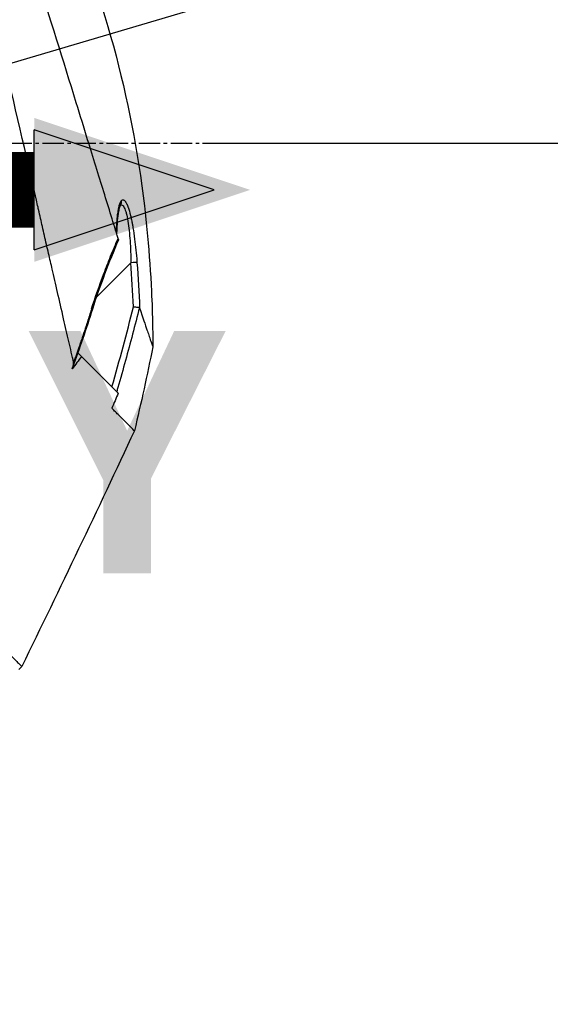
# Model space of a CAD drawing. Header units: millimetres. Extents: x 0 to 4378, y 0 to 2376.
# Tile 460 of 656: x 1653 to 1695, y 1690 to 1768. Entities that reach past the tile are written whole.
import ezdxf

# ---------------------------------------------------------------- set-up
doc = ezdxf.new("R2010")
doc.units = ezdxf.units.MM
doc.header["$LTSCALE"] = 0.2
doc.linetypes.add('CENTER2', pattern=[1.125, 0.75, -0.125, 0.125, -0.125])
doc.layers.add('02_Center Line', color=1, linetype='CENTER2')
doc.layers.add('07_Special Line2', color=76, linetype='Continuous')
doc.styles.add('Rainbow-4.0 Style', font='malgunsl.ttf')
doc.styles.add('Rainbow-5.0 Style', font='malgunsl.ttf')
doc.dimstyles.new('Rainbow-4.0 Style', dxfattribs={"dimtxt": 3.5, "dimasz": 2.5, "dimexe": 1, "dimexo": 1, "dimgap": 1, "dimtad": 1, "dimdsep": 46, "dimtxsty": 'Rainbow-4.0 Style', "dimcen": 0, "dimclrd": 251, "dimclre": 251, "dimclrt": 7, "dimazin": 3, "dimtp": 0.1, "dimtm": 0.1, "dimtfac": 0.61, "dimtmove": 0, "dimatfit": 3, "dimfxl": 1, "dimlwd": -1, "dimlwe": -1, "dimarcsym": 1})
doc.dimstyles.new('Rainbow-5.0 Style', dxfattribs={"dimtxt": 4.5, "dimasz": 2.5, "dimexe": 1, "dimexo": 1, "dimgap": 1, "dimtad": 1, "dimdsep": 46, "dimtxsty": 'Rainbow-5.0 Style', "dimcen": 0, "dimclrd": 251, "dimclre": 251, "dimclrt": 7, "dimazin": 3, "dimtp": 0.1, "dimtm": 0.1, "dimtfac": 0.61, "dimtmove": 0, "dimatfit": 3, "dimfxl": 1, "dimlwd": -1, "dimlwe": -1, "dimarcsym": 1})

# ---------------------------------------------------------------- blocks, each defined once
blk = doc.blocks.new('*D123')
at = {"color": 251, "linetype": 'ByBlock', "transparency": 16777216}
for p, q in [((1667.341, 1758.415), (1778.892, 1758.415)), ((1773.892, 1248.515), (1773.892, 1745.915)), ((1585.456, 1236.015), (1778.892, 1236.015))]:
    blk.add_line(p, q, dxfattribs=at)
at = {"color": 251, "transparency": 16777216}
for points in [[(1771.809, 1745.915), (1775.976, 1745.915), (1773.892, 1758.415)], [(1771.809, 1248.515), (1775.976, 1248.515), (1773.892, 1236.015)]]:
    blk.add_solid(points, dxfattribs=at)
at = {"layer": 'Defpoints', "color": 0, "transparency": 16777216}
for p in [(1662.341, 1758.415), (1773.892, 1758.415), (1580.456, 1236.015)]:
    blk.add_point(p, dxfattribs=at)
at = {"color": 7, "transparency": 16777216, "insert": (1759.845, 1497.215), "char_height": 17.5, "attachment_point": 5, "rotation": 90, "style": 'Rainbow-4.0 Style'}
blk.add_mtext('522.4', dxfattribs=at)
blk = doc.blocks.new('*D124')
at = {"color": 251, "linetype": 'ByBlock', "transparency": 16777216}
for p, q in [((1483.192, 1869.115), (1834.854, 1869.115)), ((1829.854, 681.615), (1829.854, 1856.615)), ((1617.144, 669.115), (1834.854, 669.115))]:
    blk.add_line(p, q, dxfattribs=at)
at = {"color": 251, "transparency": 16777216}
for points in [[(1827.77, 1856.615), (1831.937, 1856.615), (1829.854, 1869.115)], [(1827.77, 681.615), (1831.937, 681.615), (1829.854, 669.115)]]:
    blk.add_solid(points, dxfattribs=at)
at = {"layer": 'Defpoints', "color": 0, "transparency": 16777216}
for p in [(1478.192, 1869.115), (1829.854, 1869.115), (1612.144, 669.115)]:
    blk.add_point(p, dxfattribs=at)
at = {"color": 7, "transparency": 16777216, "insert": (1815.753, 1269.115), "char_height": 17.5, "attachment_point": 5, "rotation": 90, "style": 'Rainbow-4.0 Style'}
blk.add_mtext('1200', dxfattribs=at)
blk = doc.blocks.new('*D125')
at = {"color": 251, "linetype": 'ByBlock', "transparency": 16777216}
for p, q in [((1556.641, 1869.115), (1778.892, 1869.115)), ((1773.892, 1770.915), (1773.892, 1856.615)), ((1667.341, 1758.415), (1778.892, 1758.415))]:
    blk.add_line(p, q, dxfattribs=at)
at = {"color": 251, "transparency": 16777216}
for points in [[(1771.809, 1856.615), (1775.976, 1856.615), (1773.892, 1869.115)], [(1771.809, 1770.915), (1775.976, 1770.915), (1773.892, 1758.415)]]:
    blk.add_solid(points, dxfattribs=at)
at = {"layer": 'Defpoints', "color": 0, "transparency": 16777216}
for p in [(1551.641, 1869.115), (1773.892, 1869.115), (1662.341, 1758.415)]:
    blk.add_point(p, dxfattribs=at)
at = {"color": 7, "transparency": 16777216, "insert": (1759.791, 1813.765), "char_height": 17.5, "attachment_point": 5, "rotation": 90, "style": 'Rainbow-4.0 Style'}
blk.add_mtext('110.7', dxfattribs=at)
blk = doc.blocks.new('A$C078f5041')
for p, q in [((48.681, 1253.563), (48.681, 1253.563)), ((48.683, 1253.565), (48.683, 1253.565)), ((46.794, 1246.288), (49.53, 1249.025)), ((46.68, 1246.175), (46.681, 1246.175)), ((45.309, 1241.826), (45.356, 1241.873)), ((45.333, 1241.895), (45.356, 1241.873)), ((45.356, 1241.873), (48.53, 1238.698)), ((48.027, 1237.507), (48.026, 1237.505)), ((48.027, 1237.505), (48.027, 1237.505)), ((40.66, 1216.816), (40.891, 1217.046))]:
    blk.add_line(p, q)
for centre, major_axis, ratio, start_param, end_param in [((48.307, 1253.895), (0.365, -0.341), 0.967774, 0.031812, 0.893155), ((48.299, 1251.483), (-0.252, 0.643), 0.050518, 3.428931, 3.7475), ((49.521, 1249.016), (0.499, 0.036), 0.01713, 0.149453, 1.550999), ((46.012, 1245.506), (0.477, -0.151), 0.023227, 5.74499, 6.283186), ((-160.109, 1254.679), (194.421, 114.353), 0.811755, 5.576631, 5.609274), ((50.035, 1244.763), (0.178, 0.724), 0.124281, 6.09744, 6.308322), ((255.383, 1122.444), (-235.102, -235.108), 0.712887, 4.90627, 4.909978)]:
    blk.add_ellipse(centre, major_axis=major_axis, ratio=ratio, start_param=start_param, end_param=end_param)
for points, knots in [([(-41.555, 1299.49), (-41.555, 1299.49), (-41.496, 1299.431), (-41.262, 1299.197), (-41.087, 1299.022), (-40.705, 1298.64), (-40.529, 1298.463), (-40.062, 1297.996), (-39.755, 1297.689), (-39.215, 1297.15), (-39.007, 1296.942), (-38.536, 1296.471), (-38.27, 1296.205), (-37.247, 1295.182), (-36.408, 1294.343), (-34.273, 1292.208), (-32.919, 1290.854), (-31.089, 1289.024), (-30.697, 1288.632), (-29.443, 1287.378), (-28.558, 1286.493), (-27.182, 1285.117), (-26.706, 1284.641), (-25.726, 1283.661), (-25.222, 1283.157), (-24.183, 1282.118), (-23.649, 1281.584), (-22.55, 1280.486), (-21.986, 1279.921), (-21.127, 1279.062), (-20.836, 1278.771), (-20.25, 1278.185), (-19.955, 1277.89), (-19.293, 1277.228), (-18.925, 1276.86), (-18.18, 1276.115), (-17.801, 1275.737), (-16.654, 1274.59), (-15.88, 1273.815), (-14.696, 1272.631), (-14.29, 1272.226), (-13.469, 1271.405), (-13.054, 1270.989), (-10.944, 1268.88), (-9.233, 1267.168), (-7.034, 1264.97), (-6.555, 1264.49), (-3.631, 1261.566), (-1.784, 1259.72), (-0.374, 1258.309), (-0.156, 1258.092), (0.174, 1257.762), (0.284, 1257.652), (0.558, 1257.378), (0.718, 1257.218), (0.953, 1256.982), (1.029, 1256.907), (1.258, 1256.677), (1.393, 1256.543), (1.643, 1256.293), (1.746, 1256.19), (1.947, 1255.989), (2.039, 1255.897), (2.346, 1255.59), (2.563, 1255.373), (3.62, 1254.316), (4.456, 1253.48), (5.698, 1252.238), (6.104, 1251.832), (6.908, 1251.028), (7.306, 1250.63), (8.479, 1249.457), (9.254, 1248.682), (10.768, 1247.168), (11.509, 1246.427), (12.601, 1245.335), (12.955, 1244.982), (13.655, 1244.282), (14.001, 1243.935), (15.024, 1242.912), (15.697, 1242.239), (16.686, 1241.25), (17.004, 1240.932), (17.944, 1239.992), (18.563, 1239.374), (19.471, 1238.466), (19.764, 1238.172), (20.195, 1237.742), (20.334, 1237.602), (21.048, 1236.888), (21.618, 1236.319), (22.317, 1235.619), (22.453, 1235.484), (22.763, 1235.173), (22.937, 1234.999), (23.18, 1234.756), (23.25, 1234.686), (23.42, 1234.517), (23.522, 1234.414), (24.127, 1233.81), (24.624, 1233.312), (25.351, 1232.586), (25.595, 1232.341), (25.964, 1231.972), (26.091, 1231.845), (26.351, 1231.586), (26.483, 1231.453), (26.842, 1231.094), (27.067, 1230.87), (27.433, 1230.504), (27.575, 1230.362), (27.833, 1230.104), (27.95, 1229.986), (28.145, 1229.791), (28.223, 1229.713), (28.447, 1229.489), (28.592, 1229.344), (28.948, 1228.989), (29.157, 1228.779), (29.568, 1228.369), (29.77, 1228.167), (30.162, 1227.775), (30.352, 1227.585), (30.707, 1227.23), (30.872, 1227.065), (31.124, 1226.812), (31.213, 1226.724), (31.473, 1226.464), (31.644, 1226.292), (31.894, 1226.043), (31.972, 1225.964), (32.176, 1225.761), (32.3, 1225.636), (32.578, 1225.359), (32.73, 1225.207), (33.028, 1224.909), (33.173, 1224.763), (33.456, 1224.48), (33.594, 1224.343), (33.997, 1223.94), (34.257, 1223.679), (34.992, 1222.944), (35.453, 1222.484), (36.658, 1221.278), (37.358, 1220.579), (38.206, 1219.731), (38.425, 1219.512), (38.813, 1219.124), (38.985, 1218.952), (39.287, 1218.65), (39.42, 1218.516), (39.655, 1218.282), (39.759, 1218.178), (40.026, 1217.911), (40.176, 1217.761), (40.402, 1217.535), (40.487, 1217.449), (40.671, 1217.266), (40.754, 1217.183), (40.837, 1217.1), (40.857, 1217.08), (40.885, 1217.052), (40.891, 1217.046), (40.891, 1217.046)], [-12.12683, -12.12683, -12.12683, -12.12683, -11.929155, -11.929155, -11.731142, -11.731142, -11.599108, -11.599108, -11.423504, -11.423504, -11.323203, -11.323203, -11.208746, -11.208746, -10.903559, -10.903559, -10.49681, -10.49681, -10.388234, -10.388234, -10.154863, -10.154863, -10.033963, -10.033963, -9.908546, -9.908546, -9.778492, -9.778492, -9.643694, -9.643694, -9.574994, -9.574994, -9.505925, -9.505925, -9.420491, -9.420491, -9.33343, -9.33343, -9.156755, -9.156755, -9.064945, -9.064945, -8.971626, -8.971626, -8.591834, -8.591834, -8.486072, -8.486072, -7.947871, -7.947871, -7.849464, -7.849464, -7.799156, -7.799156, -7.725216, -7.725216, -7.691028, -7.691028, -7.623996, -7.623996, -7.576077, -7.576077, -7.534454, -7.534454, -7.437649, -7.437649, -7.069154, -7.069154, -6.889697, -6.889697, -6.7135, -6.7135, -6.369354, -6.369354, -6.037716, -6.037716, -5.878371, -5.878371, -5.721439, -5.721439, -5.41411, -5.41411, -5.267307, -5.267307, -4.979651, -4.979651, -4.841656, -4.841656, -4.776165, -4.776165, -4.506382, -4.506382, -4.441344, -4.441344, -4.357044, -4.357044, -4.323655, -4.323655, -4.275506, -4.275506, -4.046926, -4.046926, -3.93135, -3.93135, -3.870595, -3.870595, -3.806578, -3.806578, -3.697345, -3.697345, -3.62817, -3.62817, -3.570669, -3.570669, -3.532087, -3.532087, -3.459788, -3.459788, -3.354278, -3.354278, -3.250772, -3.250772, -3.151679, -3.151679, -3.064305, -3.064305, -3.017007, -3.017007, -2.923431, -2.923431, -2.879873, -2.879873, -2.809551, -2.809551, -2.722407, -2.722407, -2.637561, -2.637561, -2.555786, -2.555786, -2.396229, -2.396229, -2.097254, -2.097254, -1.573532, -1.573532, -1.377037, -1.377037, -1.205237, -1.205237, -1.055164, -1.055164, -0.923686, -0.923686, -0.693568, -0.693568, -0.520921, -0.520921, -0.262062, -0.262062, -0.132423, -0.132423, 0, 0, 0, 0]), ([(44.996, 1241.129), (44.873, 1241.673), (44.755, 1242.201), (44.491, 1243.363), (44.348, 1243.969), (43.865, 1246.048), (43.573, 1247.389), (43.214, 1248.913), (43.112, 1249.334), (42.9, 1250.248), (42.795, 1250.723), (42.639, 1251.419), (42.583, 1251.666), (42.435, 1252.31), (42.33, 1252.761), (42.207, 1253.303), (42.193, 1253.362), (42.136, 1253.612), (42.093, 1253.804), (41.84, 1254.909), (41.628, 1255.834), (40.596, 1260.331), (39.563, 1264.809), (38.372, 1270.057), (38.343, 1270.181), (38.255, 1270.574), (38.196, 1270.832), (37.911, 1272.082), (37.675, 1273.092), (37.213, 1275.1), (36.987, 1276.086), (36.56, 1277.951), (36.357, 1278.83), (35.728, 1281.57), (35.321, 1283.359), (34.842, 1285.449), (34.747, 1285.863), (34.607, 1286.471), (34.562, 1286.672), (34.471, 1287.068), (34.425, 1287.266), (34.338, 1287.647), (34.296, 1287.83), (34.214, 1288.189), (34.174, 1288.364), (33.98, 1289.207), (33.833, 1289.853), (33.568, 1291.008), (33.45, 1291.525), (33.238, 1292.448), (33.143, 1292.862), (32.736, 1294.639), (32.473, 1295.781), (32.176, 1297.092), (32.094, 1297.46), (31.958, 1298.051), (31.903, 1298.278), (31.87, 1298.418)], [0.000202, 0.000202, 0.000202, 0.000202, 0.229071, 0.229071, 0.451055, 0.451055, 0.976928, 0.976928, 1.158323, 1.158323, 1.370376, 1.370376, 1.478744, 1.478744, 1.660636, 1.660636, 1.682878, 1.682878, 1.754881, 1.754881, 2.095999, 2.095999, 3.391402, 3.391402, 3.425371, 3.425371, 3.489795, 3.489795, 3.728653, 3.728653, 3.965316, 3.965316, 4.183283, 4.183283, 4.657702, 4.657702, 4.777295, 4.777295, 4.836881, 4.836881, 4.896376, 4.896376, 4.952913, 4.952913, 5.007544, 5.007544, 5.220073, 5.220073, 5.406505, 5.406505, 5.569953, 5.569953, 6.143852, 6.143852, 6.434427, 6.434427, 6.72683, 6.72683, 6.72683, 6.72683]), ([(48.524, 1250.962), (48.348, 1251.532), (48.164, 1252.129), (47.783, 1253.36), (47.586, 1253.996), (46.979, 1255.961), (46.551, 1257.345), (45.814, 1259.734), (45.511, 1260.713), (44.186, 1265.006), (43.121, 1268.459), (41.768, 1272.665), (41.505, 1273.482), (40.97, 1275.151), (40.699, 1275.999), (40.301, 1277.245), (40.17, 1277.655), (39.782, 1278.871), (39.529, 1279.667), (39.032, 1281.231), (38.788, 1281.997), (38.319, 1283.478), (38.094, 1284.19), (37.767, 1285.226), (37.661, 1285.561), (37.507, 1286.051), (37.456, 1286.211), (37.355, 1286.533), (37.305, 1286.691), (37.063, 1287.462), (36.88, 1288.045), (36.552, 1289.097), (36.406, 1289.564), (36.026, 1290.787), (35.808, 1291.496), (35.469, 1292.605), (35.338, 1293.037), (35.135, 1293.716), (35.057, 1293.981), (34.883, 1294.577), (34.798, 1294.876), (34.699, 1295.233), (34.671, 1295.336), (34.624, 1295.512), (34.605, 1295.584), (34.591, 1295.64)], [0.00002, 0.00002, 0.00002, 0.00002, 0.243777, 0.243777, 0.48798, 0.48798, 0.976777, 0.976777, 1.303038, 1.303038, 2.382704, 2.382704, 2.644531, 2.644531, 2.920325, 2.920325, 3.055737, 3.055737, 3.32651, 3.32651, 3.599271, 3.599271, 3.868476, 3.868476, 4.001861, 4.001861, 4.068427, 4.068427, 4.135561, 4.135561, 4.396184, 4.396184, 4.623382, 4.623382, 5.021949, 5.021949, 5.320939, 5.320939, 5.545577, 5.545577, 5.882871, 5.882871, 6.051321, 6.051321, 6.219809, 6.219809, 6.219809, 6.219809]), ([(44.77, 1276.102), (48.056, 1268.193), (50.064, 1259.667), (50.989, 1249.684), (51.09, 1248.226), (51.204, 1245.829), (51.235, 1244.892), (51.263, 1243.428), (51.27, 1242.877), (51.272, 1242.375)], [0, 0, 0, 0, 2.569332, 2.569332, 3.007712, 3.007712, 3.288956, 3.288956, 3.446993, 3.446993, 3.446993, 3.446993]), ([(48.387, 1251.407), (48.388, 1251.459), (48.39, 1251.51), (48.392, 1251.561), (48.395, 1251.662), (48.399, 1251.76), (48.404, 1251.855), (48.408, 1251.927), (48.412, 1251.998), (48.416, 1252.067), (48.422, 1252.161), (48.428, 1252.252), (48.435, 1252.339), (48.437, 1252.366), (48.439, 1252.392), (48.442, 1252.418), (48.446, 1252.474), (48.451, 1252.528), (48.456, 1252.581), (48.458, 1252.594), (48.459, 1252.605), (48.46, 1252.615), (48.461, 1252.626), (48.462, 1252.637), (48.463, 1252.648), (48.464, 1252.658), (48.465, 1252.669), (48.467, 1252.681), (48.468, 1252.692), (48.469, 1252.704), (48.471, 1252.717), (48.471, 1252.723), (48.472, 1252.73), (48.473, 1252.736), (48.481, 1252.805), (48.489, 1252.872), (48.497, 1252.935), (48.507, 1253.009), (48.518, 1253.08), (48.529, 1253.146), (48.532, 1253.167), (48.535, 1253.186), (48.539, 1253.204), (48.542, 1253.223), (48.545, 1253.241), (48.548, 1253.258), (48.552, 1253.276), (48.555, 1253.293), (48.558, 1253.311), (48.562, 1253.327), (48.565, 1253.344), (48.569, 1253.36), (48.572, 1253.377), (48.575, 1253.393), (48.579, 1253.41), (48.583, 1253.426), (48.586, 1253.443), (48.591, 1253.46), (48.592, 1253.465), (48.593, 1253.471), (48.595, 1253.477), (48.608, 1253.534), (48.623, 1253.586), (48.637, 1253.634), (48.653, 1253.685), (48.669, 1253.731), (48.686, 1253.772), (48.704, 1253.816), (48.722, 1253.853), (48.741, 1253.885), (48.758, 1253.914), (48.776, 1253.937), (48.793, 1253.956)], [0.041256, 0.041256, 0.041256, 0.041256, 0.0873704, 0.0873704, 0.0873704, 0.179587, 0.179587, 0.179587, 0.25, 0.25, 0.25, 0.3457801, 0.3457801, 0.3457801, 0.375, 0.375, 0.375, 0.4375, 0.4375, 0.4375, 0.4522757, 0.4522757, 0.4522757, 0.4674553, 0.4674553, 0.4674553, 0.4817601, 0.4817601, 0.4817601, 0.494357, 0.494357, 0.494357, 0.5, 0.5, 0.5, 0.5575644, 0.5575644, 0.5575644, 0.625, 0.625, 0.625, 0.6455566, 0.6455566, 0.6455566, 0.6664096, 0.6664096, 0.6664096, 0.6873072, 0.6873072, 0.6873072, 0.7071215, 0.7071215, 0.7071215, 0.7261785, 0.7261785, 0.7261785, 0.744047, 0.744047, 0.744047, 0.75, 0.75, 0.75, 0.8083601, 0.8083601, 0.8083601, 0.8715104, 0.8715104, 0.8715104, 0.939154, 0.939154, 0.939154, 1, 1, 1, 1]), ([(48.685, 1253.569), (48.685, 1253.569), (48.68, 1253.561), (48.661, 1253.52), (48.643, 1253.474), (48.6, 1253.329), (48.574, 1253.215), (48.513, 1252.877), (48.482, 1252.627), (48.431, 1252.049), (48.413, 1251.713), (48.402, 1251.358)], [0.0239116, 0.0239116, 0.0239116, 0.0239116, 0.0520868, 0.0520868, 0.0991049, 0.0991049, 0.1707357, 0.1707357, 0.2833087, 0.2833087, 0.4069787, 0.4069787, 0.4069787, 0.4069787]), ([(48.681, 1253.562), (48.733, 1253.612), (48.785, 1253.624), (48.867, 1253.586), (48.896, 1253.561), (48.953, 1253.491), (48.981, 1253.446), (49.036, 1253.336), (49.062, 1253.272), (49.115, 1253.123), (49.14, 1253.04), (49.213, 1252.769), (49.255, 1252.559), (49.332, 1252.092), (49.365, 1251.842), (49.422, 1251.315), (49.446, 1251.037), (49.504, 1250.193), (49.526, 1249.615), (49.53, 1249.025)], [0.0086893, 0.0086893, 0.0086893, 0.0086893, 0.125, 0.125, 0.1875, 0.1875, 0.25, 0.25, 0.3125, 0.3125, 0.375, 0.375, 0.5, 0.5, 0.625, 0.625, 0.75, 0.75, 1, 1, 1, 1]), ([(48.793, 1253.956), (48.804, 1253.967), (48.815, 1253.977), (48.825, 1253.985), (48.847, 1254.001), (48.869, 1254.01), (48.891, 1254.013), (48.902, 1254.014), (48.913, 1254.014), (48.924, 1254.012), (48.935, 1254.01), (48.947, 1254.007), (48.958, 1254.002), (48.962, 1254.001), (48.967, 1253.998), (48.971, 1253.996), (48.981, 1253.991), (48.99, 1253.985), (49, 1253.978), (49.009, 1253.972), (49.018, 1253.964), (49.027, 1253.956), (49.036, 1253.948), (49.044, 1253.939), (49.052, 1253.93), (49.058, 1253.924), (49.063, 1253.918), (49.068, 1253.912), (49.078, 1253.901), (49.087, 1253.889), (49.095, 1253.877), (49.104, 1253.865), (49.114, 1253.851), (49.123, 1253.836), (49.133, 1253.821), (49.142, 1253.805), (49.152, 1253.788), (49.157, 1253.78), (49.162, 1253.771), (49.167, 1253.762), (49.176, 1253.744), (49.186, 1253.725), (49.196, 1253.705), (49.206, 1253.686), (49.215, 1253.665), (49.225, 1253.645), (49.234, 1253.623), (49.244, 1253.601), (49.253, 1253.578), (49.257, 1253.569), (49.261, 1253.559), (49.265, 1253.549), (49.275, 1253.526), (49.284, 1253.503), (49.292, 1253.48), (49.298, 1253.465), (49.304, 1253.449), (49.31, 1253.434), (49.328, 1253.384), (49.345, 1253.332), (49.363, 1253.278), (49.427, 1253.077), (49.488, 1252.846), (49.543, 1252.6), (49.57, 1252.482), (49.595, 1252.361), (49.618, 1252.241), (49.62, 1252.232), (49.621, 1252.224), (49.623, 1252.215), (49.641, 1252.12), (49.659, 1252.022), (49.677, 1251.922), (49.684, 1251.88), (49.691, 1251.837), (49.699, 1251.794), (49.745, 1251.515), (49.789, 1251.215), (49.829, 1250.909), (49.903, 1250.34), (49.963, 1249.742), (50.009, 1249.127), (50.011, 1249.102), (50.012, 1249.077), (50.014, 1249.052)], [0, 0, 0, 0, 0.0124616, 0.0124616, 0.0124616, 0.0375342, 0.0375342, 0.0375342, 0.0500498, 0.0500498, 0.0500498, 0.0631836, 0.0631836, 0.0631836, 0.0684874, 0.0684874, 0.0684874, 0.0799856, 0.0799856, 0.0799856, 0.0914244, 0.0914244, 0.0914244, 0.1029824, 0.1029824, 0.1029824, 0.1106133, 0.1106133, 0.1106133, 0.125, 0.125, 0.125, 0.1409794, 0.1409794, 0.1409794, 0.1569588, 0.1569588, 0.1569588, 0.1651115, 0.1651115, 0.1651115, 0.1813181, 0.1813181, 0.1813181, 0.1975247, 0.1975247, 0.1975247, 0.2142359, 0.2142359, 0.2142359, 0.2214322, 0.2214322, 0.2214322, 0.2383758, 0.2383758, 0.2383758, 0.25, 0.25, 0.25, 0.2875622, 0.2875622, 0.2875622, 0.4276917, 0.4276917, 0.4276917, 0.4952548, 0.4952548, 0.4952548, 0.5, 0.5, 0.5, 0.5531966, 0.5531966, 0.5531966, 0.5757004, 0.5757004, 0.5757004, 0.7204106, 0.7204106, 0.7204106, 0.9891136, 0.9891136, 0.9891136, 1, 1, 1, 1]), ([(46.419, 1245.371), (46.717, 1246.315), (47.037, 1247.226), (47.483, 1248.408), (47.572, 1248.64), (47.751, 1249.097), (47.829, 1249.293), (48.13, 1250.039), (48.329, 1250.512), (48.524, 1250.962)], [0, 0, 0, 0, 0.5, 0.5, 0.625, 0.625, 0.75, 0.75, 0.9999808, 0.9999808, 0.9999808, 0.9999808]), ([(48.55, 1250.87), (48.551, 1250.862), (48.551, 1250.855), (48.551, 1250.847), (48.55, 1250.839), (48.548, 1250.832), (48.545, 1250.824), (48.544, 1250.823), (48.544, 1250.823), (48.544, 1250.822)], [0.000002, 0.000002, 0.000002, 0.000002, 0.0948262, 0.0948262, 0.0948262, 0.1878085, 0.1878085, 0.1878085, 0.1932949, 0.1932949, 0.1932949, 0.1932949]), ([(50.21, 1245.487), (50.035, 1244.791), (49.853, 1244.083), (49.664, 1243.362), (49.484, 1242.679), (49.297, 1241.984), (49.103, 1241.279), (48.911, 1240.578), (48.711, 1239.866), (48.504, 1239.143), (48.473, 1239.035), (48.442, 1238.926), (48.41, 1238.818)], [0.0003303, 0.0003303, 0.0003303, 0.0003303, 0.278419, 0.278419, 0.278419, 0.5421667, 0.5421667, 0.5421667, 0.8042571, 0.8042571, 0.8042571, 0.8434101, 0.8434101, 0.8434101, 0.8434101]), ([(49.737, 1245.544), (49.738, 1245.544), (49.739, 1245.544), (49.791, 1245.537), (49.842, 1245.531), (49.941, 1245.52), (49.99, 1245.515), (50.044, 1245.511), (50.055, 1245.51), (50.1, 1245.506), (50.13, 1245.502), (50.178, 1245.493), (50.197, 1245.489), (50.21, 1245.487)], [-0.00030662, -0.00030662, -0.00030662, -0.00030662, 0, 0, 0.01534295, 0.01534295, 0.03147343, 0.03147343, 0.03555134, 0.03555134, 0.04965849, 0.04965849, 0.06323924, 0.06323924, 0.06323924, 0.06323924]), ([(50.226, 1245.47), (50.488, 1244.663), (50.672, 1244.108), (50.855, 1243.564), (50.903, 1243.421), (50.973, 1243.218), (50.997, 1243.149), (51.092, 1242.874), (51.149, 1242.711), (51.212, 1242.536), (51.229, 1242.49), (51.249, 1242.437), (51.254, 1242.422), (51.261, 1242.404), (51.263, 1242.399), (51.266, 1242.391), (51.267, 1242.387), (51.271, 1242.378), (51.272, 1242.375), (51.272, 1242.375)], [0.000009, 0.000009, 0.000009, 0.000009, 0.522777, 0.522777, 0.731577, 0.731577, 0.850946, 0.850946, 1.233117, 1.233117, 1.425095, 1.425095, 1.520319, 1.520319, 1.567563, 1.567563, 1.612845, 1.612845, 1.703397, 1.703397, 1.703397, 1.703397]), ([(44.886, 1240.631), (44.903, 1240.685), (44.921, 1240.74), (44.936, 1240.794), (44.946, 1240.825), (44.954, 1240.856), (44.962, 1240.886), (44.971, 1240.921), (44.98, 1240.959), (44.986, 1240.995), (44.989, 1241.008), (44.991, 1241.021), (44.993, 1241.034), (44.994, 1241.043), (44.995, 1241.051), (44.996, 1241.06), (44.997, 1241.07), (44.998, 1241.079), (44.998, 1241.088), (44.998, 1241.102), (44.997, 1241.116), (44.996, 1241.129)], [-0.05427616, -0.05427616, -0.05427616, -0.05427616, -0.03697885, -0.03697885, -0.03697885, -0.02702598, -0.02702598, -0.02702598, -0.01535721, -0.01535721, -0.01535721, -0.01103163, -0.01103163, -0.01103163, -0.00807408, -0.00807408, -0.00807408, -0.00478963, -0.00478963, -0.00478963, 0, 0, 0, 0]), ([(49.812, 1235.719), (49.812, 1235.718), (49.765, 1235.766), (49.644, 1235.887), (49.606, 1235.925), (49.503, 1236.028), (49.432, 1236.099), (49.27, 1236.262), (49.179, 1236.352), (48.936, 1236.595), (48.774, 1236.757), (48.504, 1237.027), (48.413, 1237.118), (48.225, 1237.306), (48.128, 1237.403), (48.026, 1237.505)], [0.000146, 0.000146, 0.000146, 0.000146, 0.367245, 0.367245, 0.498947, 0.498947, 0.684399, 0.684399, 0.867254, 0.867254, 1.125083, 1.125083, 1.248416, 1.248416, 1.368812, 1.368812, 1.368812, 1.368812])]:
    blk.add_open_spline(points, degree=3, knots=knots)
for points in [[(48.544, 1250.822), (47.786, 1249.07), (47.078, 1247.222), (46.488, 1245.355)], [(49.737, 1245.544), (49.682, 1246.705), (49.614, 1247.865), (49.53, 1249.025)], [(50.014, 1249.052), (50.102, 1247.842), (50.171, 1246.661), (50.226, 1245.47)], [(46.484, 1245.355), (45.994, 1243.804), (45.469, 1242.264), (44.924, 1240.731)], [(51.272, 1242.375), (50.826, 1240.148), (50.34, 1237.928), (49.812, 1235.719)], [(44.924, 1240.731), (44.912, 1240.698), (44.899, 1240.665), (44.886, 1240.632)], [(48.53, 1238.698), (48.36, 1238.301), (48.193, 1237.903), (48.026, 1237.505)], [(49.812, 1235.719), (46.898, 1229.466), (43.924, 1223.242), (40.891, 1217.046)]]:
    blk.add_open_spline(points, degree=3)
blk.add_rational_spline([(46.419, 1245.371), (46.168, 1244.574), (45.909, 1243.781), (45.431, 1242.368), (45.215, 1241.748), (44.996, 1241.13)], [1.00000384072, 1.0000038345, 1.00000382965, 1.00000382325, 1.00000382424, 1.00000381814], degree=3, knots=[0, 0, 0, 0, 0.5599538, 0.5599538, 0.999794, 0.999794, 0.999794, 0.999794])
at = {"layer": '02_Center Line', "ltscale": 11.288275}
blk.add_line((-163.198, 1258.5), (73.444, 1258.5), dxfattribs=at)
blk = doc.blocks.new('A$Ca1632f6c')
at = {"layer": '07_Special Line2'}
blk.add_hatch(color=256, dxfattribs=at).paths.add_polyline_path([(49.156, 0), (34.9, 4.752), (34.9, -4.752)])
for p, q in [((34.9, -3.96), (34.9, 3.96)), ((46.78, 0), (34.9, 3.96)), ((34.9, -3.96), (46.78, 0))]:
    blk.add_line(p, q, dxfattribs=at)
at = {"layer": '07_Special Line2', "const_width": 5}
blk.add_lwpolyline([(34.9, 0), (0, 0)], dxfattribs=at)
at = {"layer": '07_Special Line2', "insert": (34.529, -17.308), "char_height": 16, "attachment_point": 4, "style": 'Rainbow-5.0 Style'}
blk.add_mtext('{\\fMalgun Gothic Semilight|b1|i0|c129|p50;Y}', dxfattribs=at)

msp = doc.modelspace()

# ---------------------------------------------------------------- block references
msp.add_blockref('A$C078f5041', (1612.144, 499.915))
at = {"xscale": 1.2, "yscale": 1.2, "zscale": 1.2}
msp.add_blockref('A$Ca1632f6c', (1612.144, 1754.715), dxfattribs=at)

# ---------------------------------------------------------------- dimensions: what is measured, and where the dimension line sits
for base, p1, p2, picture, middle in [((1829.854, 1869.115), (1612.144, 669.115), (1478.192, 1869.115), '*D124', (1815.753, 1269.115)), ((1773.892, 1869.115), (1662.341, 1758.415), (1551.641, 1869.115), '*D125', (1759.791, 1813.765)), ((1773.892, 1758.415), (1580.456, 1236.015), (1662.341, 1758.415), '*D123', (1759.845, 1497.215))]:
    dim = msp.add_linear_dim(base=base, p1=p1, p2=p2, angle=90, dimstyle='Rainbow-4.0 Style', override={"dimscale": 5})
    dim.commit()
    dim.dimension.update_dxf_attribs({"geometry": picture, "text_midpoint": middle})

# ---------------------------------------------------------------- leaders
at = {"annotation_type": 0, "has_hookline": 1, "hookline_direction": 0, "text_width": 115.187}
msp.add_leader([(1612.144, 1752.883), (1918.262, 1843.646), (1930.762, 1843.646)], dimstyle='Rainbow-5.0 Style', override={"dimscale": 5, "dimgap": 1, "dimtad": 1}, dxfattribs=at)

doc.saveas('drawing.dxf')
